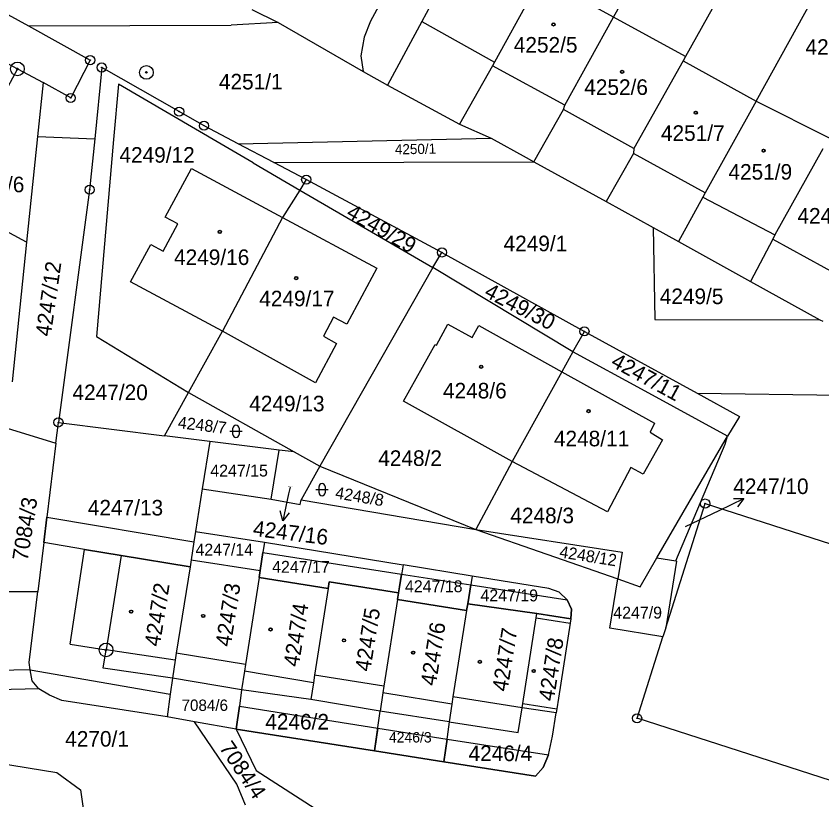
# Model space of a CAD drawing. Extents: x -593183 to -588034, y -1130415 to -1124994.
# Drawn here: x -589562.4 to -589474.4, y -1129290.1 to -1129204.6 of the extents above; entities that cross this region are included whole.
import ezdxf

# ---------------------------------------------------------------- set-up
doc = ezdxf.new("R2010")
doc.units = 0
for name, color, linetype in [('Vrstva 1', 7, 'Continuous'), ('Vrstva 16', 7, 'Continuous'), ('Vrstva 18', 7, 'Continuous'), ('Vrstva 19', 7, 'Continuous'), ('Vrstva 24', 7, 'Continuous'), ('Vrstva 25', 7, 'Continuous'), ('Vrstva 27', 7, 'Continuous'), ('Vrstva 4', 7, 'Continuous')]:
    doc.layers.add(name, color=color, linetype=linetype)

msp = doc.modelspace()

# ---------------------------------------------------------------- linework, layer by layer
at = {"layer": 'Vrstva 1'}
for p, q in [((-589497.17, -1129204.66), (-589485.42, -1129183.44)), ((-589477.59, -1129187.94), (-589489.31, -1129208.97)), ((-589481.6, -1129213.84), (-589469.76, -1129192.44)), ((-589512.85, -1129195.39), (-589518.09, -1129205.16)), ((-589572.31, -1129199.39), (-589561.03, -1129205.63)), ((-589505.08, -1129200.32), (-589510.14, -1129209.58)), ((-589497.17, -1129204.66), (-589505.08, -1129200.32)), ((-589536.66, -1129203.84), (-589533.76, -1129205.26)), ((-589533.76, -1129205.26), (-589538.91, -1129205.55)), ((-589533.76, -1129205.26), (-589524.51, -1129210.59)), ((-589518.09, -1129205.16), (-589521.84, -1129212.08)), ((-589502.48, -1129214.29), (-589497.17, -1129204.66)), ((-589489.31, -1129208.97), (-589497.17, -1129204.66)), ((-589570.95, -1129205.67), (-589562.24, -1129210.32)), ((-589561.03, -1129205.63), (-589538.91, -1129205.55)), ((-589524.75, -1129208.9), (-589524.51, -1129210.59)), ((-589489.31, -1129208.97), (-589489.58, -1129209.45)), ((-589510.14, -1129209.58), (-589510.37, -1129210)), ((-589489.58, -1129209.45), (-589494.96, -1129219.01)), ((-589489.58, -1129209.45), (-589481.6, -1129213.84)), ((-589562.24, -1129210.32), (-589569.85, -1129224.47)), ((-589562.24, -1129210.32), (-589559.43, -1129211.82)), ((-589524.51, -1129210.59), (-589521.84, -1129212.08)), ((-589510.37, -1129210), (-589513.98, -1129216.36)), ((-589559.43, -1129211.82), (-589560.04, -1129217.7)), ((-589551.21, -1129211.98), (-589551.74, -1129218.04)), ((-589540.01, -1129218.53), (-589551.21, -1129211.98)), ((-589521.84, -1129212.08), (-589513.98, -1129216.36)), ((-589481.6, -1129213.84), (-589487.15, -1129223.85)), ((-589481.6, -1129213.84), (-589473.62, -1129217.84)), ((-589505.85, -1129220.45), (-589502.61, -1129214.75)), ((-589502.61, -1129214.75), (-589502.48, -1129214.29)), ((-589513.98, -1129216.36), (-589510.51, -1129217.88)), ((-589560.04, -1129217.7), (-589561.24, -1129229.25)), ((-589560.04, -1129217.7), (-589553.8, -1129217.96)), ((-589551.74, -1129218.04), (-589553.62, -1129239.54)), ((-589536.5, -1129220.59), (-589540.01, -1129218.53)), ((-589538.13, -1129218.49), (-589510.51, -1129217.88)), ((-589534.24, -1129220.54), (-589538.13, -1129218.49)), ((-589510.51, -1129217.88), (-589506.71, -1129219.98)), ((-589494.96, -1129219.01), (-589494.99, -1129219.54)), ((-589474.3, -1129219.06), (-589479.54, -1129228.44)), ((-589506.71, -1129219.98), (-589505.85, -1129220.45)), ((-589494.99, -1129219.54), (-589497.96, -1129224.81)), ((-589546.09, -1129226.51), (-589543.23, -1129221.19)), ((-589543.23, -1129221.19), (-589533.29, -1129226.54)), ((-589536.5, -1129220.59), (-589531.4, -1129223.57)), ((-589534.24, -1129220.54), (-589505.85, -1129220.45)), ((-589530.71, -1129222.41), (-589534.24, -1129220.54)), ((-589505.85, -1129220.45), (-589497.96, -1129224.81)), ((-589530.71, -1129222.41), (-589531.4, -1129223.57)), ((-589515.89, -1129230.36), (-589530.71, -1129222.41)), ((-589531.4, -1129223.57), (-589533.29, -1129226.54)), ((-589531.4, -1129223.57), (-589516.89, -1129231.99)), ((-589487.15, -1129223.85), (-589487.41, -1129224.33)), ((-589487.41, -1129224.33), (-589490.09, -1129229.17)), ((-589497.96, -1129224.81), (-589492.84, -1129227.65)), ((-589544.74, -1129227.25), (-589546.09, -1129226.51)), ((-589533.29, -1129226.54), (-589539.86, -1129238.94)), ((-589533.29, -1129226.54), (-589522.99, -1129232.08)), ((-589561.24, -1129229.25), (-589564.92, -1129227.27)), ((-589546.34, -1129230.22), (-589544.74, -1129227.25)), ((-589492.84, -1129227.65), (-589492.65, -1129237.7)), ((-589492.84, -1129227.65), (-589490.09, -1129229.17)), ((-589490.09, -1129229.17), (-589482.22, -1129233.53)), ((-589479.76, -1129228.92), (-589482.22, -1129233.53)), ((-589479.54, -1129228.44), (-589479.76, -1129228.92)), ((-589561.24, -1129229.25), (-589562.81, -1129244.48)), ((-589549.89, -1129233.57), (-589547.69, -1129229.49)), ((-589547.69, -1129229.49), (-589546.34, -1129230.22)), ((-589516.89, -1129231.99), (-589515.89, -1129230.36)), ((-589515.89, -1129230.36), (-589500.34, -1129238.98)), ((-589516.89, -1129231.99), (-589529.24, -1129253.69)), ((-589522.99, -1129232.08), (-589526.27, -1129238.19)), ((-589501.6, -1129241.21), (-589516.89, -1129231.99)), ((-589539.86, -1129238.94), (-589549.89, -1129233.57)), ((-589482.22, -1129233.53), (-589474.64, -1129237.71)), ((-589527.73, -1129237.41), (-589528.84, -1129239.49)), ((-589526.27, -1129238.19), (-589527.73, -1129237.41)), ((-589492.65, -1129237.7), (-589474.64, -1129237.71)), ((-589474.64, -1129237.71), (-589474.33, -1129237.88)), ((-589516.5, -1129240.47), (-589515.24, -1129238.2)), ((-589515.24, -1129238.2), (-589512.61, -1129239.66)), ((-589512.61, -1129239.66), (-589511.88, -1129238.35)), ((-589511.88, -1129238.35), (-589502.79, -1129243.39)), ((-589553.62, -1129239.54), (-589543.57, -1129245.67)), ((-589543.57, -1129245.67), (-589539.86, -1129238.94)), ((-589529.71, -1129244.59), (-589539.86, -1129238.94)), ((-589528.84, -1129239.49), (-589527.39, -1129240.29)), ((-589501.6, -1129241.21), (-589500.34, -1129238.98)), ((-589500.34, -1129238.98), (-589488.04, -1129245.73)), ((-589527.39, -1129240.29), (-589529.71, -1129244.59)), ((-589520.08, -1129246.61), (-589516.63, -1129240.4)), ((-589516.63, -1129240.4), (-589516.5, -1129240.47)), ((-589501.6, -1129241.21), (-589502.79, -1129243.39)), ((-589493.7, -1129245.52), (-589501.6, -1129241.21)), ((-589502.79, -1129243.39), (-589508.23, -1129253.19)), ((-589502.79, -1129243.39), (-589492.7, -1129249)), ((-589546.17, -1129250.4), (-589543.57, -1129245.67)), ((-589543.57, -1129245.67), (-589532.01, -1129252.14)), ((-589484.73, -1129250.41), (-589493.7, -1129245.52)), ((-589488.04, -1129245.73), (-589459.48, -1129246.1)), ((-589488.04, -1129245.73), (-589483.43, -1129248.26)), ((-589508.23, -1129253.19), (-589520.08, -1129246.61)), ((-589483.43, -1129248.26), (-589484.73, -1129250.41)), ((-589558.04, -1129251.19), (-589557.76, -1129248.92)), ((-589557.76, -1129248.92), (-589546.17, -1129250.4)), ((-589492.7, -1129249), (-589493.15, -1129250)), ((-589563.34, -1129249.54), (-589558.04, -1129251.19)), ((-589493.15, -1129250), (-589491.83, -1129250.82)), ((-589558.04, -1129251.19), (-589559.02, -1129259.25)), ((-589541.25, -1129251), (-589546.17, -1129250.4)), ((-589541.25, -1129251), (-589542.06, -1129256.16)), ((-589533.66, -1129251.94), (-589541.25, -1129251)), ((-589491.83, -1129250.82), (-589493.94, -1129254.57)), ((-589492.42, -1129263.71), (-589484.73, -1129250.41)), ((-589484.98, -1129251.3), (-589484.73, -1129250.41)), ((-589534.53, -1129257.31), (-589533.66, -1129251.94)), ((-589532.01, -1129252.14), (-589533.66, -1129251.94)), ((-589490.37, -1129264.05), (-589484.98, -1129251.3)), ((-589532.01, -1129252.14), (-589529.24, -1129253.69)), ((-589529.24, -1129253.69), (-589531.26, -1129257.38)), ((-589529.24, -1129253.69), (-589512.18, -1129260.6)), ((-589508.23, -1129253.19), (-589512.18, -1129260.6)), ((-589497.84, -1129258.69), (-589508.23, -1129253.19)), ((-589495.28, -1129253.86), (-589497.84, -1129258.69)), ((-589493.94, -1129254.57), (-589495.28, -1129253.86)), ((-589542.06, -1129256.16), (-589542.79, -1129260.83)), ((-589542.06, -1129256.16), (-589534.53, -1129257.31)), ((-589534.53, -1129257.31), (-589531.38, -1129257.88)), ((-589531.38, -1129257.88), (-589531.26, -1129257.38)), ((-589531.26, -1129257.38), (-589512.18, -1129260.6)), ((-589491.47, -1129271.36), (-589487.16, -1129257.78)), ((-589487.16, -1129257.78), (-589441, -1129272.59)), ((-589559.02, -1129259.25), (-589559.36, -1129262.03)), ((-589542.79, -1129260.83), (-589542.97, -1129261.96)), ((-589542.79, -1129260.83), (-589535.25, -1129261.99)), ((-589512.18, -1129260.6), (-589496.21, -1129263.1)), ((-589512.18, -1129260.6), (-589496.68, -1129266.01)), ((-589559.36, -1129262.03), (-589560.02, -1129267.38)), ((-589542.97, -1129261.96), (-589543.28, -1129263.94)), ((-589535.25, -1129261.99), (-589535.43, -1129263.12)), ((-589535.25, -1129261.99), (-589520.14, -1129264.46)), ((-589556.49, -1129273.15), (-589554.91, -1129262.8)), ((-589554.91, -1129262.8), (-589550.9, -1129263.46)), ((-589550.9, -1129263.46), (-589543.39, -1129264.69)), ((-589535.43, -1129263.12), (-589535.74, -1129265.1)), ((-589496.21, -1129263.1), (-589496.68, -1129266.01)), ((-589543.28, -1129263.94), (-589543.39, -1129264.69)), ((-589543.28, -1129263.94), (-589535.74, -1129265.1)), ((-589494.24, -1129266.86), (-589492.42, -1129263.71)), ((-589492.42, -1129263.71), (-589490.37, -1129264.05)), ((-589490.29, -1129264.06), (-589491.47, -1129271.36)), ((-589490.37, -1129264.05), (-589490.29, -1129264.06)), ((-589543.39, -1129264.69), (-589544.89, -1129274.11)), ((-589535.74, -1129265.1), (-589535.86, -1129265.84)), ((-589520.14, -1129264.46), (-589520.62, -1129267.52)), ((-589512.58, -1129265.7), (-589520.14, -1129264.46)), ((-589535.86, -1129265.84), (-589537.33, -1129275.35)), ((-589535.86, -1129265.84), (-589528.33, -1129267.07)), ((-589512.58, -1129265.7), (-589513.08, -1129268.72)), ((-589504.24, -1129267.06), (-589512.58, -1129265.7)), ((-589497.55, -1129271.39), (-589496.68, -1129266.01)), ((-589496.68, -1129266.01), (-589494.24, -1129266.86)), ((-589528.33, -1129267.07), (-589528.21, -1129266.33)), ((-589528.21, -1129266.33), (-589520.62, -1129267.52)), ((-589565.18, -1129267.39), (-589560.02, -1129267.38)), ((-589560.97, -1129275.14), (-589560.02, -1129267.38)), ((-589528.33, -1129267.07), (-589529.8, -1129276.53)), ((-589520.62, -1129267.52), (-589520.74, -1129268.26)), ((-589503.11, -1129267.46), (-589504.24, -1129267.06)), ((-589502.23, -1129268.3), (-589503.11, -1129267.46)), ((-589520.74, -1129268.26), (-589522.24, -1129277.71)), ((-589520.74, -1129268.26), (-589513.2, -1129269.46)), ((-589513.2, -1129269.46), (-589513.08, -1129268.72)), ((-589513.08, -1129268.72), (-589505.54, -1129269.8)), ((-589501.75, -1129269.32), (-589502.23, -1129268.3)), ((-589513.2, -1129269.46), (-589514.71, -1129278.88)), ((-589501.81, -1129270.38), (-589501.75, -1129269.32)), ((-589507.08, -1129279.61), (-589505.61, -1129270.24)), ((-589505.61, -1129270.24), (-589505.54, -1129269.8)), ((-589505.54, -1129269.8), (-589501.81, -1129270.38)), ((-589501.81, -1129270.38), (-589501.88, -1129270.85)), ((-589501.88, -1129270.85), (-589503.17, -1129279.02)), ((-589491.79, -1129272.32), (-589497.55, -1129271.39)), ((-589491.47, -1129271.36), (-589491.79, -1129272.32)), ((-589556.49, -1129273.15), (-589552.56, -1129273.76)), ((-589494.59, -1129281.23), (-589491.79, -1129272.32)), ((-589552.88, -1129275.74), (-589552.56, -1129273.76)), ((-589545.01, -1129274.87), (-589545.32, -1129276.84)), ((-589544.89, -1129274.11), (-589545.01, -1129274.87)), ((-589560.83, -1129275.94), (-589560.97, -1129275.14)), ((-589545.32, -1129276.84), (-589552.88, -1129275.74)), ((-589537.33, -1129275.35), (-589537.45, -1129276.09)), ((-589560.83, -1129275.94), (-589566.72, -1129276.07)), ((-589560.61, -1129277.14), (-589560.83, -1129275.94)), ((-589537.45, -1129276.09), (-589537.76, -1129278.13)), ((-589529.8, -1129276.53), (-589529.93, -1129277.34)), ((-589559.9, -1129278), (-589560.61, -1129277.14)), ((-589545.32, -1129276.84), (-589545.56, -1129278.59)), ((-589537.76, -1129278.13), (-589545.32, -1129276.84)), ((-589529.93, -1129277.34), (-589530.21, -1129279.18)), ((-589559.9, -1129278), (-589609.75, -1129279.12)), ((-589558.72, -1129278.69), (-589559.9, -1129278)), ((-589537.76, -1129278.13), (-589538.01, -1129279.92)), ((-589530.21, -1129279.18), (-589537.76, -1129278.13)), ((-589522.35, -1129278.45), (-589522.64, -1129280.46)), ((-589522.24, -1129277.71), (-589522.35, -1129278.45)), ((-589557.38, -1129279.27), (-589558.72, -1129278.69)), ((-589545.9, -1129281.07), (-589557.38, -1129279.27)), ((-589545.56, -1129278.59), (-589545.9, -1129281.07)), ((-589522.64, -1129280.46), (-589530.21, -1129279.18)), ((-589514.71, -1129278.88), (-589514.82, -1129279.67)), ((-589503.17, -1129279.02), (-589503.35, -1129280.19)), ((-589538.01, -1129279.92), (-589538.36, -1129282.4)), ((-589514.82, -1129279.67), (-589515.09, -1129281.63)), ((-589507.58, -1129282.79), (-589507.15, -1129280.07)), ((-589507.15, -1129280.07), (-589507.08, -1129279.61)), ((-589503.42, -1129280.64), (-589507.15, -1129280.07)), ((-589503.35, -1129280.19), (-589503.42, -1129280.64)), ((-589542.89, -1129281.6), (-589545.9, -1129281.07)), ((-589523.24, -1129284.79), (-589522.64, -1129280.46)), ((-589515.09, -1129281.63), (-589522.64, -1129280.46)), ((-589503.82, -1129283.18), (-589503.42, -1129280.64)), ((-589538.36, -1129282.4), (-589542.89, -1129281.6)), ((-589538.29, -1129288.42), (-589542.89, -1129281.6)), ((-589515.09, -1129281.63), (-589515.68, -1129285.98)), ((-589515.09, -1129281.63), (-589507.58, -1129282.79)), ((-589450.04, -1129295.55), (-589494.59, -1129281.23)), ((-589538.36, -1129282.4), (-589536.18, -1129286.94)), ((-589538.36, -1129282.4), (-589523.24, -1129284.79)), ((-589504.25, -1129285.23), (-589503.82, -1129283.18)), ((-589568.84, -1129285.39), (-589557.94, -1129287.16)), ((-589523.24, -1129284.79), (-589515.68, -1129285.98)), ((-589504.86, -1129286.6), (-589504.25, -1129285.23)), ((-589515.68, -1129285.98), (-589505.7, -1129287.56)), ((-589557.94, -1129287.16), (-589555.35, -1129289.02)), ((-589536.18, -1129286.94), (-589529.21, -1129291.41)), ((-589505.7, -1129287.56), (-589504.86, -1129286.6)), ((-589537.34, -1129290.7), (-589538.29, -1129288.42)), ((-589555.35, -1129289.02), (-589555.03, -1129291.34))]:
    msp.add_line(p, q, dxfattribs=at)
for points in [[(-589504.18, -1129173.06), (-589508.74, -1129181.32), (-589510.26, -1129180.52), (-589523.7, -1129205.12), (-589524.4, -1129206.85), (-589524.75, -1129208.9)], [(-589561.03, -1129205.63), (-589554.3, -1129209.36), (-589556.42, -1129213.49), (-589559.43, -1129211.82)], [(-589538.13, -1129218.49), (-589541.86, -1129216.52), (-589544.58, -1129214.98), (-589553.03, -1129210.17), (-589553.8, -1129217.96)], [(-589553.8, -1129217.96), (-589554.35, -1129223.51), (-589557.76, -1129248.92)]]:
    msp.add_lwpolyline(points, dxfattribs=at)
at = {"layer": 'Vrstva 16'}
for p, q in [((-589532.46, -1129255.98), (-589532.63, -1129256.73)), ((-589489.31, -1129260.28), (-589485.64, -1129258.53))]:
    msp.add_line(p, q, dxfattribs=at)
at = {"layer": 'Vrstva 24'}
for centre, radius in [((-589554.3, -1129209.36), 0.5), ((-589562.24, -1129210.32), 0.75), ((-589554.3, -1129209.36), 0.0327), ((-589553.03, -1129210.17), 0.5), ((-589562.24, -1129210.32), 0.0903), ((-589553.03, -1129210.17), 0.0327), ((-589548.16, -1129210.7), 0.75), ((-589548.16, -1129210.7), 0.0903), ((-589556.42, -1129213.49), 0.5), ((-589556.42, -1129213.49), 0.0327), ((-589544.58, -1129214.98), 0.5), ((-589544.58, -1129214.98), 0.0327), ((-589541.86, -1129216.52), 0.5), ((-589541.86, -1129216.52), 0.0327), ((-589530.71, -1129222.41), 0.5), ((-589554.35, -1129223.51), 0.5), ((-589530.71, -1129222.41), 0.0327), ((-589554.35, -1129223.51), 0.0327), ((-589515.89, -1129230.36), 0.5), ((-589515.89, -1129230.36), 0.0327), ((-589500.34, -1129238.98), 0.5), ((-589500.34, -1129238.98), 0.0327), ((-589557.76, -1129248.92), 0.5), ((-589557.76, -1129248.92), 0.0327), ((-589487.16, -1129257.78), 0.5), ((-589487.16, -1129257.78), 0.0327), ((-589552.56, -1129273.76), 0.75), ((-589552.56, -1129273.76), 0.0903), ((-589494.59, -1129281.23), 0.5), ((-589494.59, -1129281.23), 0.0327)]:
    msp.add_circle(centre, radius, dxfattribs=at)
at = {"layer": 'Vrstva 25'}
for p, q in [((-589539.05, -1129249.89), (-589537.71, -1129249.89)), ((-589538.715, -1129250.225), (-589538.715, -1129249.555)), ((-589538.045, -1129249.555), (-589538.045, -1129250.225)), ((-589529.65, -1129256.26), (-589528.31, -1129256.26)), ((-589529.315, -1129256.595), (-589529.315, -1129255.925)), ((-589528.645, -1129255.925), (-589528.645, -1129256.595)), ((-589532.63, -1129256.73), (-589533.275, -1129259.66)), ((-589485.64, -1129258.53), (-589482.932, -1129257.239))]:
    msp.add_line(p, q, dxfattribs=at)
for points in [[(-589484.05, -1129257.218), (-589482.932, -1129257.239), (-589483.619, -1129258.121)], [(-589532.572, -1129258.791), (-589533.275, -1129259.66), (-589533.548, -1129258.576)]]:
    msp.add_lwpolyline(points, dxfattribs=at)
for centre, radius in [((-589503.72, -1129205.46), 0.175), ((-589503.72, -1129205.46), 0.15), ((-589496.23, -1129210.64), 0.175), ((-589496.23, -1129210.64), 0.15), ((-589488.19, -1129215.1), 0.175), ((-589488.19, -1129215.1), 0.15), ((-589480.78, -1129219.25), 0.175), ((-589480.78, -1129219.25), 0.15), ((-589540.15, -1129228.12), 0.175), ((-589540.15, -1129228.12), 0.15), ((-589531.8, -1129233.16), 0.175), ((-589531.8, -1129233.16), 0.15), ((-589511.61, -1129242.84), 0.175), ((-589511.61, -1129242.84), 0.15), ((-589499.89, -1129247.68), 0.175), ((-589499.89, -1129247.68), 0.15), ((-589549.83, -1129269.58), 0.175), ((-589549.83, -1129269.58), 0.15), ((-589541.95, -1129270.05), 0.175), ((-589541.95, -1129270.05), 0.15), ((-589534.6, -1129271.52), 0.175), ((-589534.6, -1129271.52), 0.15), ((-589526.59, -1129272.72), 0.175), ((-589526.59, -1129272.72), 0.15), ((-589519.04, -1129274.06), 0.175), ((-589519.04, -1129274.06), 0.15), ((-589511.76, -1129275.06), 0.175), ((-589511.76, -1129275.06), 0.15), ((-589505.88, -1129276.06), 0.175), ((-589505.88, -1129276.06), 0.15)]:
    msp.add_circle(centre, radius, dxfattribs=at)
for centre, start, end in [((-589538.38, -1129249.555), 90, 180), ((-589538.38, -1129249.555), 0, 90), ((-589538.38, -1129250.225), 180, 270), ((-589538.38, -1129250.225), 270, 0), ((-589528.98, -1129255.925), 90, 180), ((-589528.98, -1129255.925), 0, 90), ((-589528.98, -1129256.595), 180, 270), ((-589528.98, -1129256.595), 270, 0)]:
    msp.add_arc(centre, 0.335, start, end, dxfattribs=at)
at = {"layer": 'Vrstva 27'}
for p, q in [((-589559.36, -1129262.03), (-589559.02, -1129259.25)), ((-589559.02, -1129259.25), (-589542.97, -1129261.96)), ((-589554.91, -1129262.8), (-589559.36, -1129262.03)), ((-589542.97, -1129261.96), (-589543.28, -1129263.94)), ((-589550.9, -1129263.46), (-589554.91, -1129262.8)), ((-589543.39, -1129264.69), (-589550.9, -1129263.46)), ((-589535.74, -1129265.1), (-589535.43, -1129263.12)), ((-589535.43, -1129263.12), (-589520.3, -1129265.48)), ((-589543.28, -1129263.94), (-589543.39, -1129264.69)), ((-589535.86, -1129265.84), (-589535.74, -1129265.1)), ((-589528.33, -1129267.07), (-589535.86, -1129265.84)), ((-589520.74, -1129268.26), (-589520.3, -1129265.48)), ((-589520.3, -1129265.48), (-589520.62, -1129267.52)), ((-589520.3, -1129265.48), (-589512.74, -1129266.66)), ((-589528.21, -1129266.33), (-589528.33, -1129267.07)), ((-589520.62, -1129267.52), (-589528.21, -1129266.33)), ((-589512.74, -1129266.66), (-589513.08, -1129268.72)), ((-589513.08, -1129268.72), (-589512.74, -1129266.66)), ((-589512.74, -1129266.66), (-589502.23, -1129268.3)), ((-589513.2, -1129269.46), (-589520.74, -1129268.26)), ((-589513.08, -1129268.72), (-589513.2, -1129269.46)), ((-589505.54, -1129269.8), (-589513.08, -1129268.72)), ((-589502.23, -1129268.3), (-589501.75, -1129269.32)), ((-589501.75, -1129269.32), (-589501.81, -1129270.38)), ((-589501.81, -1129270.38), (-589505.54, -1129269.8)), ((-589560.83, -1129275.94), (-589545.56, -1129278.59)), ((-589560.61, -1129277.14), (-589560.83, -1129275.94)), ((-589559.9, -1129278), (-589560.61, -1129277.14)), ((-589558.72, -1129278.69), (-589559.9, -1129278)), ((-589557.38, -1129279.27), (-589558.72, -1129278.69)), ((-589545.9, -1129281.07), (-589557.38, -1129279.27)), ((-589545.56, -1129278.59), (-589545.9, -1129281.07)), ((-589538.36, -1129282.4), (-589538.01, -1129279.92)), ((-589538.01, -1129279.92), (-589522.89, -1129282.3)), ((-589523.24, -1129284.79), (-589538.36, -1129282.4)), ((-589523.24, -1129284.79), (-589522.89, -1129282.3)), ((-589522.89, -1129282.3), (-589523.24, -1129284.79)), ((-589522.89, -1129282.3), (-589515.34, -1129283.49)), ((-589515.34, -1129283.49), (-589515.68, -1129285.98)), ((-589515.68, -1129285.98), (-589515.34, -1129283.49)), ((-589515.34, -1129283.49), (-589504.25, -1129285.23)), ((-589515.68, -1129285.98), (-589523.24, -1129284.79)), ((-589504.25, -1129285.23), (-589504.86, -1129286.6)), ((-589505.7, -1129287.56), (-589515.68, -1129285.98)), ((-589504.86, -1129286.6), (-589505.7, -1129287.56))]:
    msp.add_line(p, q, dxfattribs=at)
at = {"layer": 'Vrstva 4'}
for p, q in [((-589518.09, -1129205.16), (-589510.14, -1129209.58)), ((-589502.48, -1129214.29), (-589510.37, -1129210)), ((-589494.96, -1129219.01), (-589502.61, -1129214.75)), ((-589487.15, -1129223.85), (-589494.99, -1129219.54)), ((-589487.41, -1129224.33), (-589479.54, -1129228.44)), ((-589479.76, -1129228.92), (-589471.92, -1129233.25)), ((-589550.9, -1129263.46), (-589552.56, -1129273.76)), ((-589505.61, -1129270.24), (-589501.88, -1129270.85)), ((-589545.01, -1129274.87), (-589552.56, -1129273.76)), ((-589537.33, -1129275.35), (-589544.89, -1129274.11)), ((-589529.93, -1129277.34), (-589537.45, -1129276.09)), ((-589522.24, -1129277.71), (-589529.8, -1129276.53)), ((-589514.82, -1129279.67), (-589522.35, -1129278.45)), ((-589507.15, -1129280.07), (-589514.71, -1129278.88)), ((-589507.08, -1129279.61), (-589503.35, -1129280.19))]:
    msp.add_line(p, q, dxfattribs=at)

# ---------------------------------------------------------------- texts
at = {"layer": 'Vrstva 16'}
msp.add_text('4247/10', height=1.7, dxfattribs=at).set_placement((-589484.09, -1129256.74))
msp.add_text('4247/16', height=1.7, rotation=352.95201, dxfattribs=at).set_placement((-589536.588, -1129261.303))
at = {"layer": 'Vrstva 18'}
for s, height, p in [('4251/5', 1.7, (-589476.21, -1129208.78)), ('4251/1', 1.7, (-589540.24, -1129212.56)), ('4249/12', 1.7, (-589551.1, -1129220.56)), ('4249/6', 1.7, (-589568.43, -1129223.79)), ('4249/1', 1.7, (-589509.17, -1129230.23)), ('4249/5', 1.7, (-589492.12, -1129236)), ('4247/20', 1.7, (-589556.224, -1129246.49)), ('4249/13', 1.7, (-589536.93, -1129247.71)), ('4248/2', 1.7, (-589522.85, -1129253.67)), ('4247/15', 1.3, (-589541.18, -1129254.83)), ('4247/16', 0.1, (-589532.693, -1129255.98)), ('4247/13', 1.7, (-589554.55, -1129259.08)), ('4248/3', 1.7, (-589508.43, -1129259.93)), ('4247/10', 0.01, (-589489.31, -1129260.28)), ('4247/14', 1.3, (-589542.8, -1129263.46)), ('4247/17', 1.3, (-589534.43, -1129265.34)), ('4247/18', 1.3, (-589519.93, -1129267.46)), ('4247/19', 1.3, (-589511.69, -1129268.46)), ('4247/9', 1.3, (-589497.19, -1129270.34)), ('7084/6', 1.24, (-589544.32, -1129280.42)), ('4246/2', 1.7, (-589535.18, -1129282.45)), ('4270/1', 1.7, (-589557.02, -1129284.32)), ('4246/3', 1.14, (-589521.68, -1129283.87)), ('4246/4', 1.7, (-589512.99, -1129285.9))]:
    msp.add_text(s, height=height, dxfattribs=at).set_placement(p)
for s, height, rotation, p in [('4250/1', 1.1, 1.11456, (-589521.02, -1129219.66)), ('4249/29', 1.7, 330.04233, (-589526.461, -1129226.425)), ('4247/12', 1.7, 81.81189, (-589558.6, -1129239.61)), ('4249/30', 1.7, 332.62308, (-589511.397, -1129235.122)), ('4247/11', 1.7, 331.38954, (-589497.57, -1129242.73)), ('4248/7', 1.3, 353.18565, (-589544.77, -1129249.54)), ('4248/8', 1.3, 350.46837, (-589527.61, -1129257.2)), ('7084/3', 1.7, 81, (-589561.13, -1129264.11)), ('4248/12', 1.3, 350.93862, (-589503.13, -1129263.65)), ('7084/4', 1.7, 303.92982, (-589540.27, -1129284.45))]:
    msp.add_text(s, height=height, rotation=rotation, dxfattribs=at).set_placement(p)
at = {"layer": 'Vrstva 19'}
for s, p in [('4252/5', (-589508.05, -1129208.54)), ('4252/6', (-589500.36, -1129213.16)), ('4251/7', (-589491.99, -1129218.18)), ('4251/9', (-589484.62, -1129222.41)), ('4249/14', (-589477.09, -1129227.21)), ('4249/16', (-589545.14, -1129231.73)), ('4249/17', (-589535.84, -1129236.24)), ('4248/6', (-589515.78, -1129246.3)), ('4248/11', (-589503.67, -1129251.53))]:
    msp.add_text(s, height=1.7, dxfattribs=at).set_placement(p)
for s, p in [('4247/2', (-589546.7, -1129273.47)), ('4247/3', (-589538.96, -1129273.48)), ('4247/4', (-589531.53, -1129275.68)), ('4247/5', (-589523.72, -1129276.19)), ('4247/6', (-589516.57, -1129277.75)), ('4247/7', (-589508.75, -1129278.38)), ('4247/8', (-589503.69, -1129279.43))]:
    msp.add_text(s, height=1.7, rotation=81, dxfattribs=at).set_placement(p)

doc.saveas('drawing.dxf')
